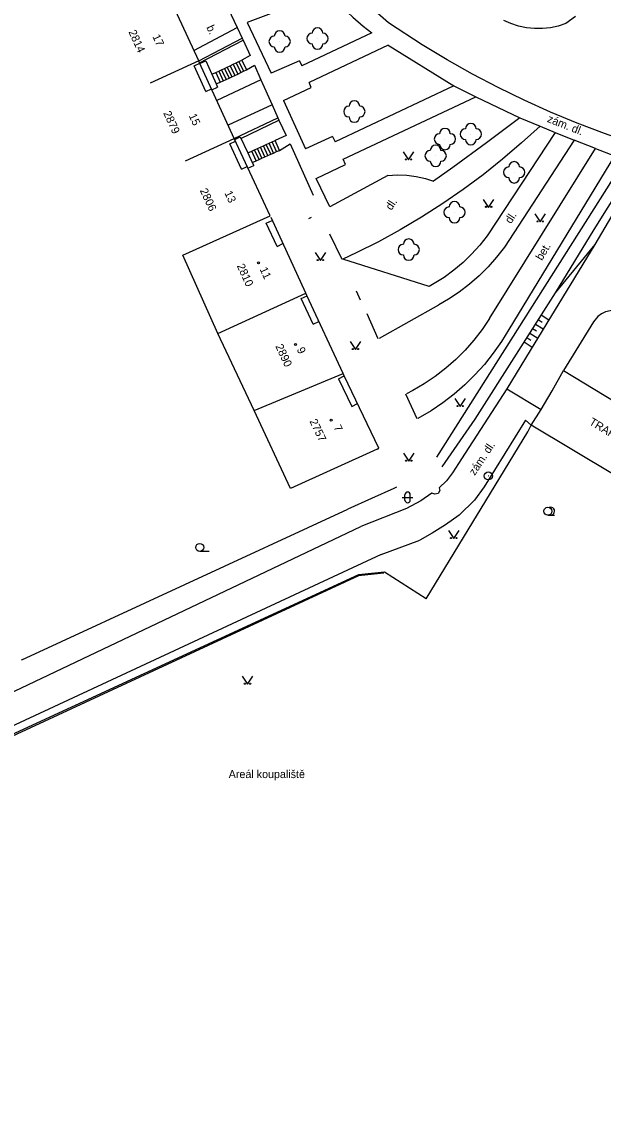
# Model space of a CAD drawing. Extents: x -584400 to -581602, y -1210894 to -1208793.
# Drawn here: x -583428.7 to -583374.3, y -1210576.1 to -1210474.2 of the extents above; entities that cross this region are included whole.
import ezdxf

# ---------------------------------------------------------------- set-up
doc = ezdxf.new("R2010")
doc.units = 0
for name, color, linetype in [('BUDOVY_MĚŘ', 7, 'Continuous'), ('MAP_ZN_BP', 7, 'Continuous'), ('POMOC_POPIS', 7, 'Continuous'), ('ROZHRANÍ_PLOCH', 7, 'Continuous'), ('VÝŠKOPIS', 7, 'Continuous'), ('ZELEŇ', 7, 'Continuous'), ('ZN_BUDOV', 7, 'Continuous'), ('ZN_DOPLŇKOVÉ', 7, 'Continuous'), ('ZN_KULTUR', 7, 'Continuous'), ('Č_POPIS_EVID', 7, 'Continuous')]:
    doc.layers.add(name, color=color, linetype=linetype)

msp = doc.modelspace()

# ---------------------------------------------------------------- linework, layer by layer
at = {"layer": 'BUDOVY_MĚŘ'}
for points in [[(-583412.13, -1210477.87), (-583415.51, -1210470.52), (-583416.6, -1210471.02)], [(-583413.35, -1210487.23), (-583408.8, -1210485.16), (-583412.05, -1210478.05), (-583412.13, -1210477.87), (-583416.67, -1210479.96)], [(-583405.44, -1210492.38), (-583408.8, -1210485.16)], [(-583410.35, -1210503.42), (-583413.62, -1210496.08), (-583405.44, -1210492.38)], [(-583404.8, -1210495.26), (-583405.8, -1210493.08), (-583405.24, -1210492.82)], [(-583398.51, -1210507.39), (-583398.61, -1210507.17), (-583402.01, -1210499.85), (-583402.1, -1210499.65), (-583405.36, -1210492.56)], [(-583404.8, -1210495.26), (-583404.24, -1210495)], [(-583410.35, -1210503.42), (-583402.1, -1210499.65)], [(-583401.42, -1210502.53), (-583402.53, -1210500.15), (-583401.99, -1210499.9)], [(-583401.42, -1210502.53), (-583400.88, -1210502.28)], [(-583406.95, -1210510.64), (-583410.35, -1210503.42)], [(-583406.95, -1210510.64), (-583398.61, -1210507.17)], [(-583379.04, -1210508.79), (-583377.98, -1210506.87), (-583371.24, -1210510.97), (-583370.18, -1210511.58)], [(-583399.05, -1210507.65), (-583398.51, -1210507.39)], [(-583399.05, -1210507.65), (-583397.81, -1210510.24), (-583397.27, -1210509.98)], [(-583395.41, -1210514.24), (-583395.27, -1210514.17), (-583398.51, -1210507.39)], [(-583373.23, -1210516.64), (-583381.01, -1210511.99), (-583380.07, -1210510.52), (-583379.77, -1210510.01)], [(-583395.41, -1210514.24), (-583403.55, -1210517.92), (-583406.95, -1210510.64)], [(-583428.67, -1210533.97), (-583428.71, -1210533.99)]]:
    msp.add_lwpolyline(points, dxfattribs=at)
at = {"layer": 'MAP_ZN_BP'}
for radius in [0.375, 0.0005]:
    msp.add_circle((-583385.02, -1210516.76), radius, dxfattribs=at)
at = {"layer": 'ROZHRANÍ_PLOCH'}
for points in [[(-583386.51, -1210479.11), (-583388.87, -1210477.78), (-583391.2, -1210476.38), (-583394.35, -1210474.32), (-583395.88, -1210472.99), (-583397.36, -1210471.61), (-583398.78, -1210470.16), (-583400.14, -1210468.67), (-583401.44, -1210467.11), (-583402.68, -1210465.51), (-583403.87, -1210463.84)], [(-583400.31, -1210470.95), (-583399.5, -1210471.95), (-583398.63, -1210472.9), (-583397.71, -1210473.79), (-583396.73, -1210474.62), (-583395.91, -1210475.24), (-583402.48, -1210478.33)], [(-583409.94, -1210471.77), (-583408.52, -1210474.76)], [(-583404.6, -1210473.17), (-583407.59, -1210474.3), (-583405.35, -1210479.04)], [(-583376.86, -1210473.72), (-583377.76, -1210474.38), (-583378.47, -1210474.62), (-583379.21, -1210474.78), (-583379.96, -1210474.86), (-583380.71, -1210474.86), (-583381.46, -1210474.78), (-583382.2, -1210474.62), (-583382.92, -1210474.38), (-583383.56, -1210474.1)], [(-583412.57, -1210476.92), (-583408.52, -1210474.76)], [(-583408.52, -1210474.76), (-583408.07, -1210475.76)], [(-583407.98, -1210475.94), (-583407.3, -1210477.37), (-583408.09, -1210477.82)], [(-583394.41, -1210476.42), (-583401.8, -1210479.91)], [(-583394.41, -1210476.42), (-583388.24, -1210480.23)], [(-583408.36, -1210477.95), (-583408.09, -1210477.82)], [(-583408.09, -1210477.82), (-583407.66, -1210478.73)], [(-583411.47, -1210480.75), (-583412.56, -1210478.36), (-583412.02, -1210478.11)], [(-583412.01, -1210478.13), (-583411.47, -1210477.88), (-583410.9, -1210479.13)], [(-583410.53, -1210478.96), (-583410.26, -1210478.83)], [(-583410.26, -1210478.83), (-583409.99, -1210478.71)], [(-583410.26, -1210478.83), (-583409.83, -1210479.74)], [(-583409.99, -1210478.71), (-583409.72, -1210478.58)], [(-583409.99, -1210478.71), (-583409.56, -1210479.61)], [(-583409.72, -1210478.58), (-583409.45, -1210478.46)], [(-583409.72, -1210478.58), (-583409.29, -1210479.49)], [(-583409.45, -1210478.46), (-583409.17, -1210478.33)], [(-583409.45, -1210478.46), (-583409.02, -1210479.36)], [(-583409.17, -1210478.33), (-583408.9, -1210478.2)], [(-583409.17, -1210478.33), (-583408.75, -1210479.24)], [(-583408.9, -1210478.2), (-583408.63, -1210478.07)], [(-583408.9, -1210478.2), (-583408.47, -1210479.11)], [(-583408.63, -1210478.07), (-583408.36, -1210477.95)], [(-583408.63, -1210478.07), (-583408.2, -1210478.98)], [(-583408.36, -1210477.95), (-583407.93, -1210478.85)], [(-583407.93, -1210478.85), (-583407.66, -1210478.73)], [(-583407.66, -1210478.73), (-583406.91, -1210478.27), (-583406.3, -1210479.66)], [(-583402.69, -1210477.88), (-583405.35, -1210479.04)], [(-583402.69, -1210477.88), (-583402.48, -1210478.33)], [(-583410.9, -1210479.13), (-583410.53, -1210478.96)], [(-583410.9, -1210479.13), (-583410.49, -1210480.04)], [(-583410.53, -1210478.96), (-583410.11, -1210479.87)], [(-583406.3, -1210479.66), (-583410.43, -1210481.58)], [(-583410.11, -1210479.87), (-583409.83, -1210479.74)], [(-583409.83, -1210479.74), (-583409.56, -1210479.61)], [(-583409.56, -1210479.61), (-583409.29, -1210479.49)], [(-583409.29, -1210479.49), (-583409.02, -1210479.36)], [(-583409.02, -1210479.36), (-583408.75, -1210479.24)], [(-583408.75, -1210479.24), (-583408.47, -1210479.11)], [(-583408.47, -1210479.11), (-583408.2, -1210478.98)], [(-583408.2, -1210478.98), (-583407.93, -1210478.85)], [(-583406.3, -1210479.66), (-583405.26, -1210481.99)], [(-583371.6, -1210485.59), (-583374.16, -1210484.69), (-583376.7, -1210483.72), (-583379.2, -1210482.68), (-583381.67, -1210481.56), (-583384.11, -1210480.37), (-583386.51, -1210479.11)], [(-583411.47, -1210480.75), (-583410.93, -1210480.5)], [(-583410.89, -1210480.58), (-583410.36, -1210480.33)], [(-583410.49, -1210480.04), (-583410.11, -1210479.87)], [(-583410.49, -1210480.04), (-583410.36, -1210480.33)], [(-583404.19, -1210481.6), (-583401.59, -1210480.37), (-583401.8, -1210479.91)], [(-583388.24, -1210480.23), (-583399.36, -1210485.45)], [(-583388.24, -1210480.23), (-583386.18, -1210481.25)], [(-583404.19, -1210481.6), (-583402.14, -1210486.12)], [(-583401.12, -1210488.89), (-583398.38, -1210487.6), (-583398.62, -1210487.1), (-583386.18, -1210481.25)], [(-583386.18, -1210481.25), (-583382.06, -1210483.2)], [(-583405.26, -1210481.99), (-583409.37, -1210483.91)], [(-583405.26, -1210481.99), (-583404.73, -1210483.2)], [(-583404.62, -1210483.43), (-583403.94, -1210484.88), (-583404.98, -1210485.35)], [(-583382.06, -1210483.2), (-583385.18, -1210485.57), (-583388.35, -1210487.88), (-583390.14, -1210489.14)], [(-583382.06, -1210483.2), (-583380.18, -1210484)], [(-583399.59, -1210484.95), (-583402.14, -1210486.12)], [(-583399.59, -1210484.95), (-583399.36, -1210485.45)], [(-583380.18, -1210484), (-583381.9, -1210485.57), (-583383.68, -1210487.09), (-583385.5, -1210488.54), (-583387.37, -1210489.93), (-583389.29, -1210491.25), (-583391.26, -1210492.51), (-583393.26, -1210493.7), (-583395.31, -1210494.82), (-583397.39, -1210495.87), (-583398.64, -1210496.46)], [(-583378.76, -1210484.6), (-583385.14, -1210494.26), (-583385.83, -1210495.15), (-583386.58, -1210495.99), (-583387.39, -1210496.78), (-583388.25, -1210497.5), (-583389.16, -1210498.16), (-583390.57, -1210499.01), (-583398.64, -1210496.46)], [(-583380.18, -1210484), (-583378.76, -1210484.6)], [(-583378.76, -1210484.6), (-583376.99, -1210485.3)], [(-583408.11, -1210488.01), (-583409.21, -1210485.64), (-583408.69, -1210485.4)], [(-583408.76, -1210485.24), (-583408.25, -1210485.01), (-583407.54, -1210486.5)], [(-583406.62, -1210486.09), (-583406.35, -1210485.97)], [(-583406.35, -1210485.97), (-583406.07, -1210485.84)], [(-583405.94, -1210486.88), (-583406.35, -1210485.97)], [(-583406.07, -1210485.84), (-583405.8, -1210485.72)], [(-583405.66, -1210486.75), (-583406.07, -1210485.84)], [(-583405.8, -1210485.72), (-583405.53, -1210485.6)], [(-583405.39, -1210486.63), (-583405.8, -1210485.72)], [(-583405.53, -1210485.6), (-583405.25, -1210485.47)], [(-583405.12, -1210486.51), (-583405.53, -1210485.6)], [(-583405.25, -1210485.47), (-583404.98, -1210485.35)], [(-583404.84, -1210486.38), (-583405.25, -1210485.47)], [(-583404.57, -1210486.26), (-583404.98, -1210485.35)], [(-583404.57, -1210486.26), (-583403.57, -1210485.66), (-583401.42, -1210490.47)], [(-583376.99, -1210485.3), (-583383.52, -1210495.33), (-583384.25, -1210496.28), (-583385.04, -1210497.18), (-583385.89, -1210498.03), (-583386.79, -1210498.81), (-583387.75, -1210499.54), (-583388.75, -1210500.2), (-583389.66, -1210500.73)], [(-583374.99, -1210486.09), (-583376.99, -1210485.3)], [(-583407.54, -1210486.5), (-583407.17, -1210486.33)], [(-583407.54, -1210486.5), (-583407.11, -1210487.41)], [(-583407.17, -1210486.33), (-583406.9, -1210486.21)], [(-583406.76, -1210487.25), (-583407.17, -1210486.33)], [(-583406.9, -1210486.21), (-583406.62, -1210486.09)], [(-583406.48, -1210487.12), (-583406.9, -1210486.21)], [(-583406.21, -1210487), (-583406.62, -1210486.09)], [(-583406.21, -1210487), (-583405.94, -1210486.88)], [(-583405.94, -1210486.88), (-583405.66, -1210486.75)], [(-583405.66, -1210486.75), (-583405.39, -1210486.63)], [(-583405.39, -1210486.63), (-583405.12, -1210486.51)], [(-583405.12, -1210486.51), (-583404.84, -1210486.38)], [(-583404.84, -1210486.38), (-583404.57, -1210486.26)], [(-583373.22, -1210486.77), (-583383.1, -1210503.05), (-583383.8, -1210504.18), (-583384.56, -1210505.27), (-583385.39, -1210506.31), (-583386.28, -1210507.29), (-583387.23, -1210508.22), (-583388.23, -1210509.1), (-583389.28, -1210509.91), (-583390.38, -1210510.65), (-583391.61, -1210511.38)], [(-583384.92, -1210502), (-583374.99, -1210486.09)], [(-583374.99, -1210486.09), (-583373.22, -1210486.77)], [(-583408.11, -1210488.01), (-583407.59, -1210487.77)], [(-583407.52, -1210487.92), (-583406.98, -1210487.67)], [(-583407.11, -1210487.41), (-583406.76, -1210487.25)], [(-583407.11, -1210487.41), (-583406.98, -1210487.67)], [(-583406.76, -1210487.25), (-583406.48, -1210487.12)], [(-583406.48, -1210487.12), (-583406.21, -1210487)], [(-583371.4, -1210487.48), (-583371.42, -1210487.7), (-583371.52, -1210488.4), (-583371.69, -1210489.09), (-583371.94, -1210489.75), (-583372.14, -1210490.15), (-583375.06, -1210495.09)], [(-583394.44, -1210488.62), (-583399.87, -1210491.55), (-583401.12, -1210488.89)], [(-583394.44, -1210488.62), (-583393.55, -1210488.57), (-583392.66, -1210488.6), (-583391.78, -1210488.72), (-583390.91, -1210488.91), (-583390.14, -1210489.14)], [(-583401.83, -1210492.63), (-583401.56, -1210492.51)], [(-583375.06, -1210495.09), (-583381.1, -1210505), (-583383.3, -1210508.6)], [(-583395.21, -1210503.86), (-583389.66, -1210500.73)], [(-583384.92, -1210502), (-583385.61, -1210503.04), (-583386.37, -1210504.03), (-583387.19, -1210504.97), (-583388.07, -1210505.85), (-583389.01, -1210506.67), (-583389.99, -1210507.44), (-583391.03, -1210508.14), (-583392.1, -1210508.77), (-583392.68, -1210509.07)], [(-583372.37, -1210501.43), (-583372.78, -1210501.31), (-583373.2, -1210501.26), (-583373.63, -1210501.29), (-583374.04, -1210501.39), (-583374.43, -1210501.58), (-583374.77, -1210501.83), (-583375.18, -1210502.31), (-583377.98, -1210506.87)], [(-583383.3, -1210508.6), (-583387.53, -1210515.17), (-583388.38, -1210516.46), (-583388.95, -1210517.23), (-583389.63, -1210517.86), (-583389.55, -1210518.11), (-583389.73, -1210518.39), (-583390.04, -1210518.48), (-583390.3, -1210518.37), (-583391.34, -1210519.09), (-583392.69, -1210519.81), (-583396.95, -1210521.51)], [(-583383.3, -1210508.6), (-583380.07, -1210510.52)], [(-583381.01, -1210511.99), (-583381.53, -1210511.52), (-583385.42, -1210517.78), (-583386.3, -1210519.02), (-583387.75, -1210520.42), (-583389.02, -1210521.35), (-583390.27, -1210522.13), (-583391.44, -1210522.76)], [(-583436.05, -1210537.49), (-583435.72, -1210538.01), (-583435.23, -1210538.43), (-583434.65, -1210538.69), (-583434.05, -1210538.77), (-583433.66, -1210538.76), (-583433.27, -1210538.7), (-583432.9, -1210538.59), (-583432.55, -1210538.42), (-583396.95, -1210521.51)], [(-583395.05, -1210524.12), (-583391.44, -1210522.76)], [(-583395.05, -1210524.12), (-583432.02, -1210541.31), (-583433.83, -1210542.13)]]:
    msp.add_lwpolyline(points, dxfattribs=at)
at = {"layer": 'VÝŠKOPIS'}
for points in [[(-583375.06, -1210495.09), (-583378.75, -1210499.62)], [(-583380.34, -1210502.11), (-583379.98, -1210502.34)], [(-583380.07, -1210501.68), (-583379.36, -1210502.14)], [(-583380.88, -1210502.95), (-583380.51, -1210503.18)], [(-583380.61, -1210502.53), (-583379.88, -1210502.99)], [(-583381.68, -1210504.21), (-583380.92, -1210504.7)], [(-583381.41, -1210503.79), (-583381.04, -1210504.03)], [(-583381.14, -1210503.37), (-583380.4, -1210503.85)]]:
    msp.add_lwpolyline(points, dxfattribs=at)
at = {"layer": 'ZELEŇ'}
for centre in [(-583401.01, -1210475.79), (-583404.55, -1210476.07), (-583397.56, -1210482.63), (-583386.66, -1210484.74), (-583389.08, -1210485.2), (-583389.95, -1210486.77), (-583382.6, -1210488.32), (-583388.19, -1210492.06), (-583392.47, -1210495.56)]:
    msp.add_circle(centre, 0.0005, dxfattribs=at)
for centre, start, end in [((-583405.05, -1210476.07), 90, 270), ((-583404.55, -1210475.57), 0, 180), ((-583404.05, -1210476.07), 270, 90), ((-583401.51, -1210475.79), 90, 270), ((-583401.01, -1210475.29), 0, 180), ((-583400.51, -1210475.79), 270, 90), ((-583404.55, -1210476.57), 180, 360), ((-583401.01, -1210476.29), 180, 360), ((-583397.56, -1210482.13), 0, 180), ((-583398.06, -1210482.63), 90, 270), ((-583397.06, -1210482.63), 270, 90), ((-583397.56, -1210483.13), 180, 360), ((-583386.66, -1210484.24), 0, 180), ((-583389.58, -1210485.2), 90, 270), ((-583389.08, -1210484.7), 0, 180), ((-583388.58, -1210485.2), 270, 90), ((-583387.16, -1210484.74), 90, 270), ((-583386.16, -1210484.74), 270, 90), ((-583389.95, -1210486.27), 0, 180), ((-583389.08, -1210485.7), 180, 360), ((-583386.66, -1210485.24), 180, 360), ((-583390.45, -1210486.77), 90, 270), ((-583389.45, -1210486.77), 270, 90), ((-583389.95, -1210487.27), 180, 360), ((-583383.1, -1210488.32), 90, 270), ((-583382.6, -1210487.82), 0, 180), ((-583382.1, -1210488.32), 270, 90), ((-583382.6, -1210488.82), 180, 360), ((-583388.19, -1210491.56), 0, 180), ((-583388.69, -1210492.06), 90, 270), ((-583387.69, -1210492.06), 270, 90), ((-583388.19, -1210492.56), 180, 360), ((-583392.97, -1210495.56), 90, 270), ((-583392.47, -1210495.06), 0, 180), ((-583391.97, -1210495.56), 270, 90), ((-583392.47, -1210496.06), 180, 360)]:
    msp.add_arc(centre, 0.5, start, end, dxfattribs=at)
at = {"layer": 'ZN_BUDOV'}
for centre in [(-583406.54, -1210496.8), (-583403.07, -1210504.44), (-583399.73, -1210511.54)]:
    msp.add_circle(centre, 0.0875, dxfattribs=at)
at = {"layer": 'ZN_DOPLŇKOVÉ'}
for points in [[(-583412.13, -1210477.87), (-583408.07, -1210475.76), (-583407.98, -1210475.94)], [(-583412.05, -1210478.05), (-583407.98, -1210475.94)], [(-583408.8, -1210485.16), (-583404.73, -1210483.2), (-583404.62, -1210483.43)], [(-583408.19, -1210485.14), (-583404.62, -1210483.43)], [(-583389.83, -1210515), (-583373.35, -1210488.93), (-583372.52, -1210489.49), (-583375.15, -1210493.66), (-583378.75, -1210499.62), (-583386.29, -1210511.43), (-583389.38, -1210515.92)], [(-583398.7, -1210496.49), (-583399.85, -1210494.12)], [(-583396.97, -1210500.28), (-583397.36, -1210499.44)], [(-583395.32, -1210503.91), (-583396.37, -1210501.58)], [(-583391.67, -1210511.41), (-583392.74, -1210509.1)], [(-583379.77, -1210510.01), (-583379.04, -1210508.79)], [(-583381.33, -1210512.62), (-583381.01, -1210511.99)], [(-583390.84, -1210528.28), (-583381.33, -1210512.62)], [(-583393.61, -1210517.8), (-583393.88, -1210517.92), (-583395.96, -1210518.87), (-583398.16, -1210519.88)], [(-583428.67, -1210533.97), (-583398.16, -1210519.88)], [(-583390.84, -1210528.28), (-583394.74, -1210525.78), (-583397.17, -1210526.03), (-583436.97, -1210544.39), (-583439.21, -1210546.73), (-583443.33, -1210551.64), (-583461.83, -1210573.68), (-583463.17, -1210576.08)], [(-583394.81, -1210525.86), (-583397.16, -1210526.11), (-583436.85, -1210544.5), (-583441.11, -1210549.14), (-583463.17, -1210576.08)]]:
    msp.add_lwpolyline(points, dxfattribs=at)
at = {"layer": 'ZN_KULTUR'}
for p, q in [((-583392.83, -1210519.02), (-583392.83, -1210518.52)), ((-583392.33, -1210519.02), (-583392.33, -1210518.52)), ((-583393.08, -1210518.77), (-583392.08, -1210518.77)), ((-583379.45, -1210520.44), (-583378.83, -1210520.44)), ((-583412.03, -1210523.82), (-583411.16, -1210523.82))]:
    msp.add_line(p, q, dxfattribs=at)
for points in [[(-583392.99, -1210486.41), (-583392.49, -1210487.16), (-583391.99, -1210486.41)], [(-583385.49, -1210490.85), (-583384.99, -1210491.6), (-583384.49, -1210490.85)], [(-583380.67, -1210492.22), (-583380.17, -1210492.97), (-583379.67, -1210492.22)], [(-583401.24, -1210495.84), (-583400.74, -1210496.59), (-583400.24, -1210495.84)], [(-583397.96, -1210504.17), (-583397.46, -1210504.92), (-583396.96, -1210504.17)], [(-583388.16, -1210509.52), (-583387.66, -1210510.27), (-583387.16, -1210509.52)], [(-583392.97, -1210514.63), (-583392.47, -1210515.38), (-583391.97, -1210514.63)], [(-583388.76, -1210521.88), (-583388.26, -1210522.63), (-583387.76, -1210521.88)], [(-583408.06, -1210535.52), (-583407.56, -1210536.27), (-583407.06, -1210535.52)]]:
    msp.add_lwpolyline(points, dxfattribs=at)
for centre, radius in [((-583392.74, -1210487.11), 0.05), ((-583392.24, -1210487.11), 0.05), ((-583385.24, -1210491.55), 0.05), ((-583384.74, -1210491.55), 0.05), ((-583380.42, -1210492.92), 0.05), ((-583379.92, -1210492.92), 0.05), ((-583400.99, -1210496.54), 0.05), ((-583400.49, -1210496.54), 0.05), ((-583397.71, -1210504.87), 0.05), ((-583397.21, -1210504.87), 0.05), ((-583387.91, -1210510.22), 0.05), ((-583387.41, -1210510.22), 0.05), ((-583392.72, -1210515.33), 0.05), ((-583392.22, -1210515.33), 0.05), ((-583379.45, -1210520.06), 0.375), ((-583388.51, -1210522.58), 0.05), ((-583388.01, -1210522.58), 0.05), ((-583412.03, -1210523.45), 0.375), ((-583407.81, -1210536.22), 0.05), ((-583407.31, -1210536.22), 0.05)]:
    msp.add_circle(centre, radius, dxfattribs=at)
for centre, radius, start, end in [((-583392.58, -1210518.52), 0.25, 0, 180), ((-583392.58, -1210519.02), 0.25, 180, 360), ((-583379.2, -1210520.06), 0.375, 249.4944, 109.0474)]:
    msp.add_arc(centre, radius, start, end, dxfattribs=at)

# ---------------------------------------------------------------- texts
at = {"layer": 'POMOC_POPIS'}
for s, rotation, p in [('b.', 294.7054, (-583411.43, -1210474.73)), ('zám. dl.', 338.4222, (-583379.57, -1210483.58)), ('dl.', 56.934, (-583394.09, -1210491.93)), ('dl.', 56.934, (-583382.91, -1210493.19)), ('bet.', 58.7473, (-583380.01, -1210496.64)), ('TRAFO', 329.1833, (-583375.65, -1210511.9)), ('zám. dl.', 56.3902, (-583386.29, -1210516.77))]:
    msp.add_text(s, height=0.75, rotation=rotation, dxfattribs=at).set_placement(p)
msp.add_text('Areál koupaliště', height=0.75, dxfattribs=at).set_placement((-583409.32, -1210545.06))
at = {"layer": 'Č_POPIS_EVID'}
for s, rotation, p in [('2814', 294.7054, (-583418.72, -1210475.17)), ('17', 294.7054, (-583416.48, -1210475.59)), ('2879', 294.5428, (-583415.46, -1210482.77)), ('15', 294.5428, (-583413.08, -1210483.01)), ('2806', 294.943, (-583412.04, -1210490.02)), ('13', 294.943, (-583409.74, -1210490.25)), ('2810', 294.6721, (-583408.58, -1210497.08)), ('11', 294.6721, (-583406.44, -1210497.39)), ('2890', 294.9021, (-583404.97, -1210504.61)), ('9', 294.9021, (-583402.97, -1210504.9)), ('2757', 295.5043, (-583401.78, -1210511.63)), ('7', 295.5043, (-583399.53, -1210512.2))]:
    msp.add_text(s, height=0.75, rotation=rotation, dxfattribs=at).set_placement(p)

doc.saveas('drawing.dxf')
